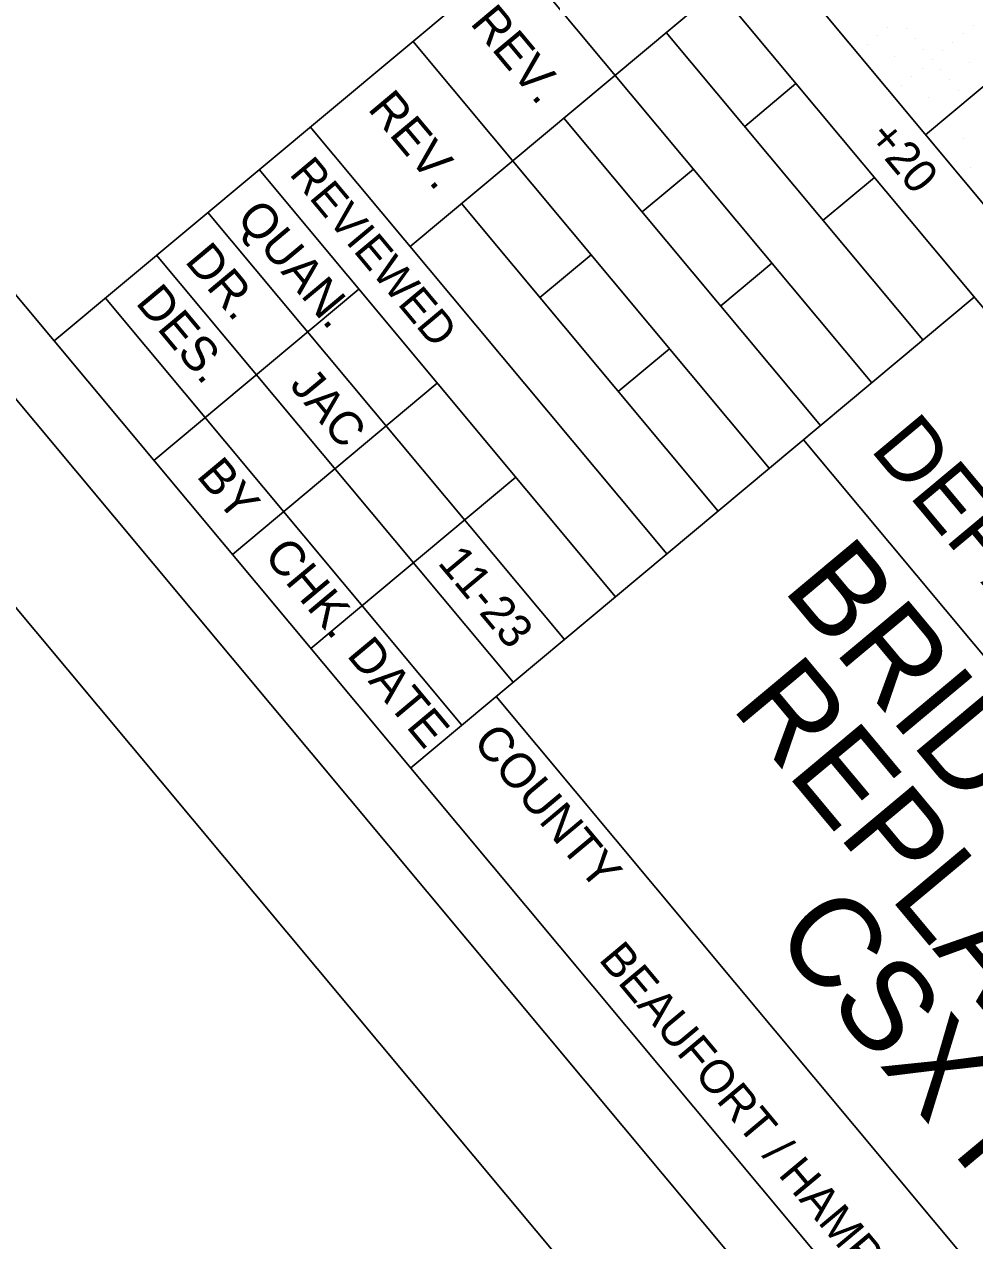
# Model space of a CAD drawing. Extents: x 2042995 to 2043795, y 305365 to 306249.
# Drawn here: x 2043352.9 to 2043424.1, y 305492.2 to 305583.2 of the extents above; entities that cross this region are included whole.
import ezdxf

# ---------------------------------------------------------------- set-up
doc = ezdxf.new("R2010")
doc.units = 0
for name, color, linetype in [('BR_BORDER LINES', 7, 'Continuous'), ('BR_CONCRETE', 7, 'Continuous'), ('BR_GRID DOTS', 7, 'Continuous'), ('BR_GRID LINES', 7, 'Continuous'), ('BR_TEXT', 7, 'Continuous'), ('RD_SHT_IplotShp', 7, 'Continuous')]:
    doc.layers.add(name, color=color, linetype=linetype)

msp = doc.modelspace()

# ---------------------------------------------------------------- linework, layer by layer
at = {"layer": 'BR_BORDER LINES'}
for p, q in [((2043026.498, 305945.211), (2043458.121, 305428.416)), ((2043041.019, 305935.624), (2043355.122, 305559.54)), ((2043360.173, 305623.692), (2043416.369, 305556.406)), ((2043355.121, 305559.541), (2043397.335, 305594.797)), ((2043397.335, 305594.797), (2043493.488, 305479.669)), ((2043389.659, 305588.387), (2043416.369, 305556.407)), ((2043404.813, 305585.843), (2043381.788, 305566.612)), ((2043381.984, 305581.977), (2043408.694, 305549.997)), ((2043400.976, 305582.638), (2043420.206, 305559.612)), ((2043406.852, 305575.602), (2043410.689, 305578.807)), ((2043393.3, 305576.227), (2043412.531, 305553.202)), ((2043374.309, 305575.566), (2043401.018, 305543.586)), ((2043370.471, 305572.361), (2043397.181, 305540.381)), ((2043399.177, 305569.192), (2043403.014, 305572.397)), ((2043412.728, 305568.566), (2043416.565, 305571.771)), ((2043385.625, 305569.817), (2043404.856, 305546.791)), ((2043366.634, 305569.156), (2043393.343, 305537.176)), ((2043362.796, 305565.951), (2043389.506, 305533.971)), ((2043391.501, 305562.781), (2043395.339, 305565.987)), ((2043405.053, 305562.156), (2043408.89, 305565.361)), ((2043377.95, 305563.407), (2043362.6, 305550.586)), ((2043358.959, 305562.746), (2043385.668, 305530.766)), ((2043381.83, 305527.561), (2043424.044, 305562.817)), ((2043355.121, 305559.541), (2043451.275, 305444.413)), ((2043397.377, 305555.746), (2043401.215, 305558.951)), ((2043383.826, 305556.371), (2043368.476, 305543.551)), ((2043411.252, 305552.133), (2043480.696, 305468.985)), ((2043411.252, 305552.133), (2043411.252, 305552.133)), ((2043389.702, 305549.336), (2043374.352, 305536.515)), ((2043388.226, 305532.903), (2043457.671, 305449.755))]:
    msp.add_line(p, q, dxfattribs=at)
at = {"layer": 'BR_CONCRETE'}
msp.add_spline([(2043139.109, 306017.548), (2043148.199, 306007.16), (2043160.233, 305993.368), (2043172.245, 305979.557), (2043184.234, 305965.727), (2043196.201, 305951.879), (2043208.145, 305938.012), (2043220.067, 305924.126), (2043231.966, 305910.221), (2043243.843, 305896.297), (2043255.698, 305882.355), (2043267.529, 305868.394), (2043279.339, 305854.414), (2043291.126, 305840.415), (2043302.89, 305826.398), (2043314.632, 305812.361), (2043326.352, 305798.306), (2043338.049, 305784.233), (2043349.724, 305770.14), (2043361.376, 305756.029), (2043373.005, 305741.899), (2043384.613, 305727.75), (2043396.197, 305713.582), (2043407.76, 305699.396), (2043419.299, 305685.191), (2043430.817, 305670.967), (2043442.311, 305656.724), (2043453.784, 305642.463), (2043465.234, 305628.182), (2043476.661, 305613.883), (2043488.066, 305599.566), (2043499.448, 305585.229), (2043510.808, 305570.874), (2043522.146, 305556.5), (2043533.461, 305542.107), (2043544.753, 305527.695), (2043547.219, 305524.543)], degree=3, dxfattribs=at)
at = {"layer": 'BR_GRID DOTS'}
for p, q in [((2043417.578, 305583.039), (2043417.578, 305583.039)), ((2043418.987, 305582.913), (2043418.987, 305582.913)), ((2043423.98, 305583.174), (2043423.98, 305583.174)), ((2043416.81, 305582.398), (2043416.81, 305582.398)), ((2043419.628, 305582.145), (2043419.628, 305582.145)), ((2043423.212, 305582.533), (2043423.212, 305582.533)), ((2043415.275, 305581.116), (2043415.275, 305581.116)), ((2043416.043, 305581.757), (2043416.043, 305581.757)), ((2043420.269, 305581.378), (2043420.269, 305581.378)), ((2043421.677, 305581.251), (2043421.677, 305581.251)), ((2043422.445, 305581.892), (2043422.445, 305581.892)), ((2043418.093, 305580.863), (2043418.093, 305580.863)), ((2043420.91, 305580.61), (2043420.91, 305580.61)), ((2043423.727, 305580.357), (2043423.727, 305580.357)), ((2043419.375, 305579.328), (2043419.375, 305579.328)), ((2043420.142, 305579.969), (2043420.142, 305579.969)), ((2043421.551, 305579.842), (2043421.551, 305579.842)), ((2043418.607, 305578.687), (2043418.607, 305578.687)), ((2043422.192, 305579.075), (2043422.192, 305579.075)), ((2043417.84, 305578.046), (2043417.84, 305578.046)), ((2043420.657, 305577.793), (2043420.657, 305577.793)), ((2043422.833, 305578.307), (2043422.833, 305578.307)), ((2043423.221, 305574.723), (2043423.221, 305574.723)), ((2043423.735, 305572.547), (2043423.735, 305572.547)), ((2043422.968, 305571.906), (2043422.968, 305571.906))]:
    msp.add_line(p, q, dxfattribs=at)
at = {"layer": 'BR_GRID LINES'}
for p, q in [((2043163.993, 305881.983), (2043508.01, 305470.082)), ((2043527.856, 305664.719), (2043420.404, 305574.976))]:
    msp.add_line(p, q, dxfattribs=at)
at = {"layer": 'RD_SHT_IplotShp'}
msp.add_lwpolyline([(2043333.027, 306248.995), (2043794.566, 305696.382), (2043456.858, 305414.33), (2042995.319, 305966.944)], close=True, dxfattribs=at)

# ---------------------------------------------------------------- texts
at = {"layer": 'BR_TEXT'}
for s, height, rotation, p in [('NOT FOR CONSTRUCTION', 8.12508, 309.86836, (2043408.31, 305604.579)), ('REV.', 2.6, 309.86836, (2043386.223, 305583.31)), ('REV.', 2.6, 309.86836, (2043378.548, 305576.9)), ('+20', 2.5, 309.86836, (2043415.974, 305574.723)), ('REVIEWED', 2.4, 309.86836, (2043372.677, 305572.014)), ('QUAN.', 2.6, 309.86836, (2043368.703, 305568.711)), ('DR.', 2.6, 309.86836, (2043364.845, 305565.484)), ('DES.', 2.6, 309.86836, (2043361.154, 305562.374)), ('JAC', 2.5, 309.86836, (2043372.696, 305556.18)), ('DEPARTMENT  OF  TRANSPORTATION', 4.71703, 309.86836, (2043416.171, 305551.427)), ('BY', 2.6, 309.86836, (2043365.721, 305549.406)), ('BRIDGE PLAN & PROFILE', 6.75, 309.86835, (2043409.612, 305540.955)), ('CHK.', 2.6, 309.86836, (2043370.753, 305543.424)), ('11-23', 2.5, 309.86836, (2043383.79, 305542.896)), ('DATE', 2.6, 309.86836, (2043376.975, 305535.978)), ('REPLACE BRIDGE OVER', 6.75, 309.86835, (2043405.752, 305532.122)), ('COUNTY', 2.6, 309.86836, (2043386.406, 305529.493)), ('CSX RAILROAD', 6.75, 309.86835, (2043408.842, 305514.967)), ('BEAUFORT / HAMPTON', 2.5, 309.86836, (2043395.846, 305513.196))]:
    msp.add_text(s, height=height, rotation=rotation, dxfattribs=at).set_placement(p)

doc.saveas('drawing.dxf')
